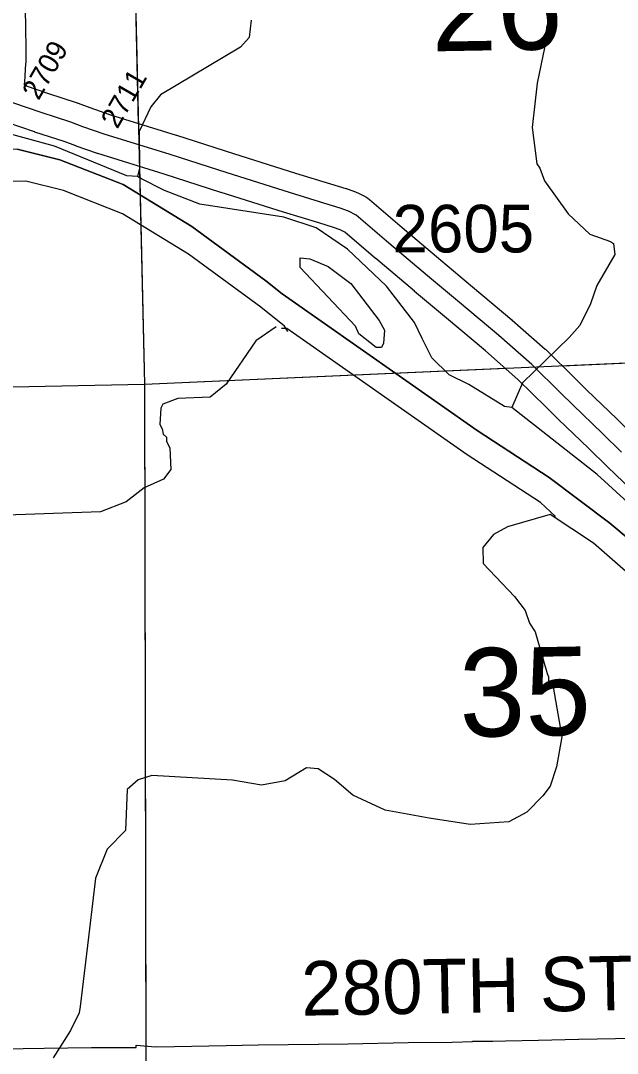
# Model space of a CAD drawing. Extents: x 23.6 to 68.7, y -63 to -29.
# Drawn here: x 36.588 to 37.466, y -51.659 to -50.14 of the extents above; entities that cross this region are included whole.
import ezdxf

# ---------------------------------------------------------------- set-up
doc = ezdxf.new("R2010")
doc.units = 0
for name, color, linetype in [('tdCoHydroRiver', 7, 'Continuous'), ('tdCoSecRdNmbr', 7, 'Continuous'), ('tdCoSecRdTxt', 7, 'Continuous'), ('tdCoSecRteBand', 7, 'Continuous'), ('tdCoSecRteCL', 7, 'Continuous'), ('tdCoSectLine', 7, 'Continuous'), ('tdCoSectLinePart', 7, 'Continuous'), ('tdCoSectNmbr', 7, 'Continuous'), ('tdCoSurfGravel', 7, 'Continuous'), ('tdCoTwpBndry', 7, 'Continuous'), ('tdCoTwpBndryShd', 7, 'Continuous')]:
    doc.layers.add(name, color=color, linetype=linetype)

msp = doc.modelspace()

# ---------------------------------------------------------------- linework, layer by layer
at = {"layer": 'tdCoHydroRiver'}
for points in [[(36.9271, -50.1393), (36.9241, -50.1646), (36.9116, -50.1789), (36.7938, -50.2493), (36.7797, -50.2667), (36.7627, -50.3032), (36.7631, -50.3569), (36.76, -50.3695)], [(37.3659, -50.1373), (37.3613, -50.15), (37.3584, -50.18), (37.3477, -50.2322), (37.3404, -50.297), (37.3471, -50.3506), (37.3519, -50.3568), (37.3584, -50.3757), (37.3935, -50.4244), (37.4253, -50.4541), (37.4554, -50.4649), (37.4601, -50.468), (37.4618, -50.4838), (37.4354, -50.5298), (37.4261, -50.5567), (37.4106, -50.5884), (37.3949, -50.6059), (37.326, -50.6728), (37.3105, -50.7092)], [(36.76, -50.3695), (36.7442, -50.3681), (36.6381, -50.3247), (36.5195, -50.2925), (36.4848, -50.2944), (36.4217, -50.2996), (36.3666, -50.3222), (36.3163, -50.3478), (36.2517, -50.361), (36.1523, -50.3712)], [(36.9812, -50.5973), (36.9764, -50.5895), (36.9414, -50.5614), (36.835, -50.4833), (36.7382, -50.4241), (36.6512, -50.3901), (36.5958, -50.3763), (36.5295, -50.3768), (36.4302, -50.3903), (36.3546, -50.4145), (36.3216, -50.4322), (36.3027, -50.4355)], [(36.766, -50.3726), (36.76, -50.3695)], [(36.7979, -50.3888), (36.766, -50.3726)], [(37.3105, -50.7092), (37.2995, -50.7077), (37.2471, -50.675), (37.2186, -50.661), (37.1931, -50.6359), (37.1835, -50.6171), (37.1787, -50.6077), (37.1674, -50.5841), (37.126, -50.5307), (37.0687, -50.4759), (37.0227, -50.4447), (36.9752, -50.4293), (36.8519, -50.4098), (36.7997, -50.3897), (36.7979, -50.3888)], [(37.1109, -50.6208), (37.0855, -50.6005), (37.0807, -50.5895), (36.9995, -50.5033), (36.9994, -50.4891), (37.0136, -50.4906), (37.0405, -50.5014), (37.0739, -50.5264), (37.1153, -50.5813), (37.1233, -50.5955), (37.1219, -50.6144), (37.1188, -50.6208), (37.1109, -50.6208)], [(36.9639, -50.5904), (36.934, -50.6112), (36.8904, -50.6747), (36.8668, -50.6938), (36.8195, -50.6958), (36.7975, -50.7039), (36.7944, -50.7102), (36.793, -50.7339), (36.7962, -50.7402), (36.7978, -50.7481), (36.8026, -50.7528), (36.8026, -50.7591), (36.8074, -50.7685), (36.8093, -50.8001), (36.7983, -50.8144), (36.77, -50.8272), (36.7434, -50.8479), (36.7056, -50.8625), (36.4705, -50.8707)], [(37.3748, -50.8692), (37.3525, -50.8488), (37.2446, -50.7787), (36.9795, -50.593), (36.9716, -50.593)], [(37.4805, -50.8483), (37.436, -50.8076), (37.3105, -50.7092)], [(37.367, -50.8666), (37.304, -50.8845), (37.2836, -50.8957), (37.268, -50.9148), (37.2682, -50.9384), (37.3143, -50.987), (37.3303, -51.0074), (37.3367, -51.0263), (37.3447, -51.0388), (37.3561, -51.0782), (37.3626, -51.1003), (37.3642, -51.105), (37.3643, -51.1129), (37.3706, -51.1176), (37.3839, -51.1932), (37.3763, -51.2375), (37.3671, -51.266), (37.3561, -51.2803), (37.3327, -51.3041), (37.3059, -51.3186), (37.2491, -51.3222), (37.1891, -51.3132), (37.1243, -51.3011), (37.0767, -51.2794), (37.0497, -51.2559), (37.0259, -51.2403), (37.0085, -51.2389), (36.9771, -51.2581), (36.9424, -51.2647), (36.8998, -51.2571), (36.7813, -51.2502), (36.7609, -51.2566), (36.7451, -51.271), (36.7423, -51.3312), (36.7156, -51.3584), (36.6985, -51.4012), (36.6895, -51.4757), (36.6759, -51.5898)], [(38.0713, -51.5801), (38.0565, -51.5499), (38.0533, -51.5452), (38.0468, -51.534), (38.0419, -51.5277), (38.0354, -51.5149), (38.0224, -51.4975), (38.0096, -51.4739), (38.0048, -51.4676), (37.9936, -51.4472), (37.8868, -51.3091), (37.8422, -51.2606), (37.7643, -51.1902), (37.7039, -51.148), (37.4305, -50.9087), (37.367, -50.8666)], [(36.6759, -51.5898), (36.6743, -51.5994), (36.6617, -51.6251), (36.6363, -51.6653)]]:
    msp.add_lwpolyline(points, dxfattribs=at)
at = {"layer": 'tdCoSecRteBand'}
for points in [[(36.5942, -50.0864), (36.5952, -50.1533), (36.5957, -50.1785), (36.5958, -50.1789), (36.5958, -50.1793), (36.5957, -50.2014), (36.5957, -50.2022), (36.5956, -50.2029), (36.5946, -50.2213), (36.5946, -50.2221), (36.5945, -50.223), (36.5932, -50.2343), (36.5968, -50.2352), (36.5966, -50.2361), (36.6278, -50.2468), (36.6716, -50.261), (36.6723, -50.2612), (36.673, -50.2615), (36.6901, -50.268), (36.7202, -50.2784), (36.817, -50.3084), (36.8172, -50.3084), (36.8173, -50.3085), (36.9011, -50.3355), (36.9926, -50.3642), (37.0441, -50.3802), (37.0665, -50.3868), (37.0673, -50.3871), (37.0682, -50.3874), (37.0806, -50.3919), (37.0824, -50.3926), (37.0841, -50.3935), (37.0956, -50.3994), (37.0986, -50.401), (37.1013, -50.4032), (37.1491, -50.4442), (37.206, -50.4923), (37.2528, -50.5315), (37.3106, -50.58), (37.3108, -50.5802), (37.3111, -50.5804), (37.3596, -50.6231), (37.3603, -50.6237), (37.3609, -50.6243), (37.4035, -50.6665), (37.4209, -50.6837), (37.4648, -50.7258), (37.4648, -50.7258), (37.4649, -50.7259), (37.4928, -50.753)], [(37.4866, -50.8299), (37.4513, -50.7964), (37.4512, -50.7963), (37.4511, -50.7961), (37.4231, -50.769), (37.3792, -50.7268), (37.3791, -50.7267), (37.3789, -50.7265), (37.3613, -50.7092), (37.3613, -50.7091), (37.3613, -50.7091), (37.3193, -50.6676), (37.2717, -50.6258), (37.2142, -50.5774), (37.1674, -50.5382), (37.1674, -50.5382), (37.1674, -50.5381), (37.1104, -50.49), (37.1103, -50.4899), (37.1102, -50.4899), (37.0649, -50.4511), (37.0582, -50.4476), (37.0485, -50.4441), (37.0268, -50.4376), (37.0267, -50.4376), (37.0265, -50.4375), (36.9749, -50.4215), (36.9748, -50.4215), (36.9747, -50.4215), (36.883, -50.3927), (36.8829, -50.3927), (36.8828, -50.3926), (36.7991, -50.3657), (36.702, -50.3355), (36.7015, -50.3354), (36.7011, -50.3352), (36.6701, -50.3246), (36.6697, -50.3244), (36.6692, -50.3242), (36.6524, -50.3178), (36.6091, -50.3039), (36.6089, -50.3038), (36.6086, -50.3037), (36.5683, -50.2899)], [(36.5611, -51.6522), (36.623, -51.6514), (36.6924, -51.6504), (36.6926, -51.6504), (36.6928, -51.6504), (36.752, -51.6502), (36.7547, -51.6502), (36.758, -51.6501), (36.7583, -51.6469), (36.7864, -51.6494), (36.8147, -51.6487), (36.8147, -51.6488), (36.8903, -51.6473), (36.9375, -51.6463), (36.9376, -51.6463), (36.9377, -51.6463), (37.0259, -51.6453), (37.026, -51.6453), (37.026, -51.6453), (37.0692, -51.6449), (37.158, -51.6431), (37.1582, -51.6431), (37.1583, -51.6431), (37.2226, -51.6423), (37.2527, -51.6415), (37.2527, -51.6414), (37.2528, -51.6414), (37.2528, -51.6412), (37.2827, -51.6408), (37.3012, -51.6405), (37.3496, -51.6395), (37.4087, -51.6382), (37.4088, -51.6382), (37.4088, -51.6382), (37.4898, -51.6366)]]:
    msp.add_lwpolyline(points, dxfattribs=at)
at = {"layer": 'tdCoSecRteCL'}
msp.add_lwpolyline([(37.472, -50.7746), (37.444, -50.7474), (37.4, -50.7052), (37.3824, -50.6878), (37.3398, -50.6456), (37.2913, -50.603), (37.2335, -50.5545), (37.1867, -50.5152), (37.1297, -50.4671), (37.0818, -50.426), (37.0703, -50.4201), (37.0579, -50.4156), (37.0354, -50.4089), (36.9837, -50.3929), (36.892, -50.3641), (36.8081, -50.3371), (36.7109, -50.3069), (36.6799, -50.2962), (36.6623, -50.2895), (36.6183, -50.2753), (36.5769, -50.2611)], dxfattribs=at)
at = {"layer": 'tdCoSectLine'}
for points in [[(36.747, -49.6699), (36.7702, -50.6749)], [(36.7702, -50.6749), (37.7564, -50.6311)], [(35.7724, -50.6946), (36.7702, -50.6749)], [(36.7702, -50.6749), (36.7723, -51.6798)]]:
    msp.add_lwpolyline(points, dxfattribs=at)
at = {"layer": 'tdCoSectLinePart'}
for points in [[(36.7477, -49.6992), (36.7613, -50.2913)], [(36.7628, -50.3547), (36.7702, -50.6749)], [(37.3844, -50.6476), (37.7564, -50.6311)], [(36.7702, -50.6749), (37.3006, -50.6513)], [(35.7724, -50.6946), (36.7702, -50.6749)], [(36.7702, -50.6749), (36.7723, -51.6498)]]:
    msp.add_lwpolyline(points, dxfattribs=at)
at = {"layer": 'tdCoSurfGravel'}
msp.add_lwpolyline([(37.472, -50.7746), (37.444, -50.7474), (37.4, -50.7052), (37.3824, -50.6878), (37.3398, -50.6456), (37.2913, -50.603), (37.2335, -50.5545), (37.1867, -50.5152), (37.1297, -50.4671), (37.0818, -50.426), (37.0703, -50.4201), (37.0579, -50.4156), (37.0354, -50.4089), (36.9837, -50.3929), (36.892, -50.3641), (36.8081, -50.3371), (36.7109, -50.3069), (36.6799, -50.2962), (36.6623, -50.2895), (36.6183, -50.2753), (36.5769, -50.2611)], dxfattribs=at)
at = {"layer": 'tdCoTwpBndry'}
for points in [[(36.9727, -50.542), (36.9486, -50.5226), (36.8401, -50.443), (36.7389, -50.381), (36.6461, -50.3448), (36.5833, -50.3292), (36.5094, -50.3298), (36.404, -50.344), (36.3216, -50.3705), (36.291, -50.3868), (36.2826, -50.3883)], [(37.3656, -50.8119), (37.2593, -50.7428), (36.9727, -50.542)], [(37.4547, -50.8791), (37.3656, -50.8119)], [(38.1321, -51.5958), (38.1272, -51.586), (38.1103, -51.5513), (38.109, -51.5427), (38.1018, -51.5316), (38.0769, -51.4873), (38.0669, -51.4741), (38.0621, -51.4647), (38.0078, -51.3941), (37.9998, -51.3784), (37.9722, -51.3421), (37.947, -51.302), (37.9115, -51.2595), (37.8706, -51.2053), (37.8429, -51.1752), (37.7809, -51.1187), (37.6851, -51.0518), (37.5741, -50.9791), (37.4547, -50.8791)]]:
    msp.add_lwpolyline(points, dxfattribs=at)
at = {"layer": 'tdCoTwpBndryShd'}
msp.add_lwpolyline([(36.5833, -50.3292), (36.6461, -50.3448), (36.7389, -50.381), (36.8401, -50.443), (36.9486, -50.5226), (36.9727, -50.542), (37.2593, -50.7428), (37.3656, -50.8119), (37.4547, -50.8791), (37.5741, -50.9791)], dxfattribs=at)

# ---------------------------------------------------------------- texts
at = {"layer": 'tdCoSecRdNmbr'}
for s, height, rotation, p in [('2709', 0.03, 60.0269, (36.6146, -50.2586)), ('2711', 0.03, 60.027, (36.7305, -50.3005)), ('2605', 0.07, 0.0292, (37.1351, -50.481))]:
    msp.add_text(s, height=height, rotation=rotation, dxfattribs=at).set_placement(p)
at = {"layer": 'tdCoSecRdTxt'}
msp.add_text('280TH ST', height=0.08, rotation=0.995, dxfattribs=at).set_placement((37.0015, -51.6036))
at = {"layer": 'tdCoSectNmbr'}
for s, p in [('26', (37.1927, -50.1853)), ('35', (37.2343, -51.1936))]:
    msp.add_text(s, height=0.13, rotation=1.0292, dxfattribs=at).set_placement(p)

doc.saveas('drawing.dxf')
